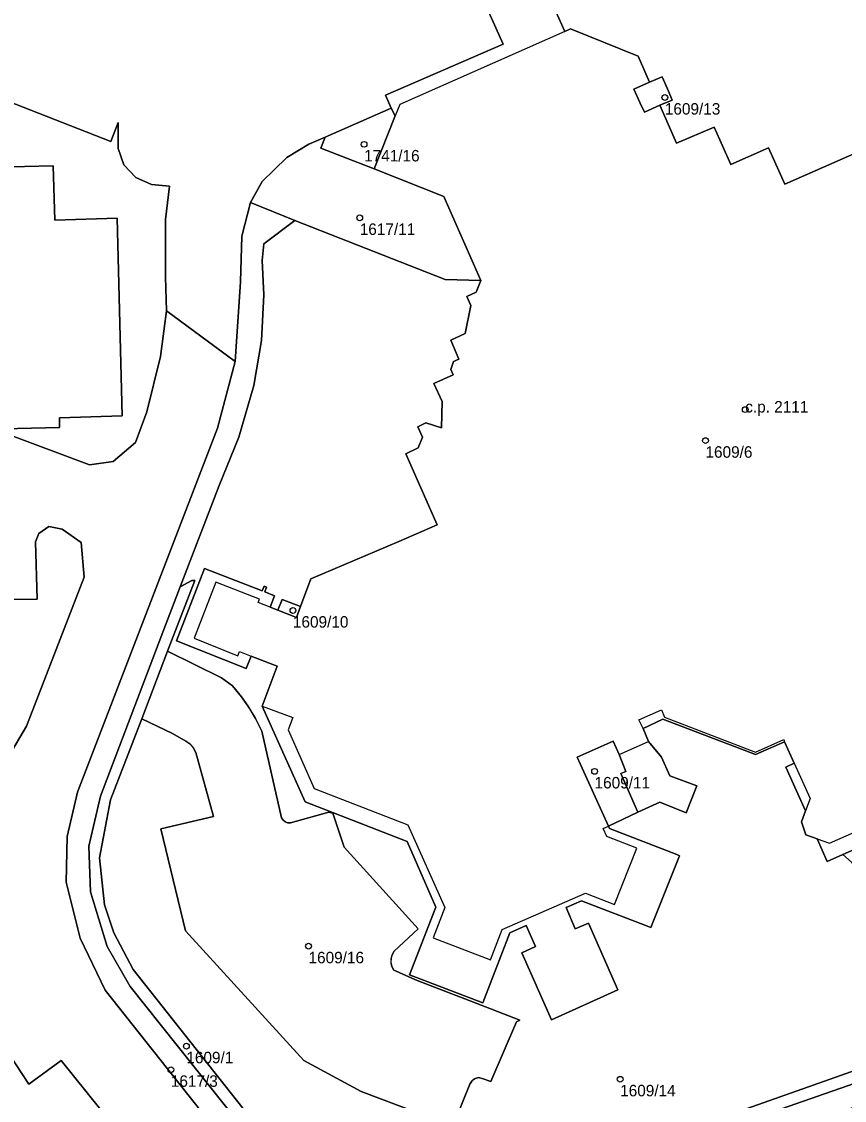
# Model space of a CAD drawing. Extents: x -878211 to -870363, y -1058464 to -1052522.
# Drawn here: x -874637.3 to -874565.6, y -1055893.9 to -1055799.9 of the extents above; entities that cross this region are included whole.
import ezdxf

# ---------------------------------------------------------------- set-up
doc = ezdxf.new("R2010")
doc.units = 0
for name, color, linetype in [('Vrstva 50', 7, 'Continuous'), ('Vrstva 51', 7, 'Continuous'), ('Vrstva 52', 7, 'Continuous')]:
    doc.layers.add(name, color=color, linetype=linetype)

msp = doc.modelspace()

# ---------------------------------------------------------------- linework, layer by layer
at = {"layer": 'Vrstva 50'}
for centre in [(-874581.25, -1055806.52994), (-874607.44, -1055810.60994), (-874607.82, -1055817.00994), (-874574.25, -1055833.71994), (-874577.71, -1055836.41994), (-874613.64, -1055851.21994), (-874587.37, -1055865.22994), (-874612.28, -1055880.45994), (-874622.92, -1055889.16994), (-874624.27, -1055891.21994), (-874585.14, -1055892.04994)]:
    msp.add_circle(centre, 0.25, dxfattribs=at)
at = {"layer": 'Vrstva 51'}
for points in [[(-874589.47, -1055800.56), (-874589.97, -1055800.78), (-874593.36, -1055793.19)], [(-874593.36, -1055793.19), (-874589.97, -1055800.78), (-874589.47, -1055800.56), (-874583.57, -1055802.92), (-874582.58, -1055805.2), (-874581.48, -1055804.73), (-874580.92, -1055805.98), (-874580.6, -1055806.76), (-874581.68, -1055807.21), (-874580.23, -1055810.5), (-874576.96, -1055809.1), (-874575.5, -1055812.36), (-874572.21, -1055810.91), (-874570.8, -1055814.09), (-874562.61, -1055810.47)], [(-874663.04, -1055797.2), (-874629.5, -1055810.35), (-874628.86, -1055808.72), (-874628.85, -1055810.97), (-874628.37, -1055812.38), (-874627.33, -1055813.5), (-874625.95, -1055814.12), (-874624.4, -1055814.24), (-874624.75, -1055817.16), (-874624.73, -1055822.14), (-874624.64, -1055825.12), (-874618.66, -1055829.53), (-874618.21, -1055822.59), (-874618.09, -1055818.6), (-874617.34, -1055815.69), (-874616.31, -1055813.86), (-874614.16, -1055811.76), (-874612.25, -1055810.59), (-874610.82, -1055809.97), (-874605.09, -1055807.47), (-874605.58, -1055806.33), (-874595.33, -1055801.88), (-874598.26, -1055795.31)], [(-874598.26, -1055795.31), (-874595.33, -1055801.88), (-874605.58, -1055806.33), (-874605.09, -1055807.47), (-874604.73, -1055808.14), (-874606.57, -1055812.75), (-874600.49, -1055815.16), (-874597.27, -1055822.47), (-874597.67, -1055823.48), (-874598.48, -1055823.85), (-874598.15, -1055824.64), (-874598.63, -1055827.09), (-874599.9, -1055827.67), (-874599.18, -1055829.32), (-874599.65, -1055829.54), (-874599.89, -1055830.22), (-874599.68, -1055830.69), (-874601.36, -1055831.43), (-874600.63, -1055833), (-874600.7, -1055835.3), (-874602.05, -1055834.88), (-874602.76, -1055835.23), (-874602.36, -1055836.11), (-874602.72, -1055837.06), (-874603.8, -1055837.57), (-874601.09, -1055843.75), (-874604.43, -1055845.22), (-874612.08, -1055848.47), (-874612.98, -1055850.86), (-874613.34, -1055851.82), (-874614.94, -1055851.2), (-874615.63, -1055850.93), (-874615.25, -1055849.93), (-874616.08, -1055849.6), (-874615.93, -1055849.18), (-874616.15, -1055849.09), (-874616.32, -1055849.51), (-874621.35, -1055847.56), (-874623.77, -1055853.87), (-874617.7, -1055856.26), (-874617.27, -1055855.19), (-874615.02, -1055856.06), (-874616.32, -1055859.54), (-874612.56, -1055867.87), (-874603.69, -1055871.34), (-874601.19, -1055877.06), (-874603.48, -1055882.95), (-874597.09, -1055885.4), (-874594.74, -1055879.3), (-874593.32, -1055878.67), (-874592.51, -1055880.5), (-874593.69, -1055881.05), (-874591.11, -1055886.88), (-874585.33, -1055884.26), (-874587.9, -1055878.46), (-874589.05, -1055878.94), (-874589.85, -1055877.1), (-874588.51, -1055876.51), (-874582.61, -1055878.78), (-874582.47, -1055878.82), (-874579.98, -1055872.59), (-874580.2, -1055872.48), (-874586.06, -1055870.22), (-874586.15, -1055870.01), (-874588.88, -1055864)], [(-874638.88, -1055835.7), (-874631.35, -1055838.52), (-874629.29, -1055838.24), (-874627.35, -1055836.57), (-874626.35, -1055833.9), (-874625.16, -1055829.08), (-874624.64, -1055825.12), (-874624.73, -1055822.14), (-874624.75, -1055817.16), (-874624.4, -1055814.24), (-874625.95, -1055814.12), (-874627.33, -1055813.5), (-874628.37, -1055812.38), (-874628.85, -1055810.97), (-874628.86, -1055808.72), (-874629.5, -1055810.35), (-874663.04, -1055797.2)], [(-874562.61, -1055810.47), (-874570.8, -1055814.09), (-874572.21, -1055810.91), (-874575.5, -1055812.36), (-874576.96, -1055809.1), (-874580.23, -1055810.5), (-874581.68, -1055807.21), (-874583.03, -1055807.81), (-874583.39, -1055807.03), (-874583.95, -1055805.8), (-874582.58, -1055805.2), (-874583.57, -1055802.92), (-874589.47, -1055800.56)], [(-874638.84, -1055835.4), (-874633.98, -1055835.27), (-874633.96, -1055834.44), (-874628.52, -1055834.25), (-874628.94, -1055817.05), (-874634.37, -1055817.21), (-874634.52, -1055812.48), (-874639.52, -1055812.61)], [(-874639.52, -1055812.61), (-874634.52, -1055812.48), (-874634.37, -1055817.21), (-874628.94, -1055817.05), (-874628.52, -1055834.25), (-874633.96, -1055834.44), (-874633.98, -1055835.27), (-874638.84, -1055835.4)], [(-874612.57, -1055903.11), (-874627.82, -1055883.96), (-874629.81, -1055880.48), (-874631.26, -1055875.71), (-874631.41, -1055871.74), (-874630.39, -1055867.38), (-874624.73, -1055852.49), (-874623.45, -1055849.15), (-874620.06, -1055840.34), (-874618.34, -1055836.12), (-874617.05, -1055831.63), (-874616.39, -1055827.69), (-874616.17, -1055823.73), (-874616.33, -1055820.73), (-874616.17, -1055819.29), (-874613.47, -1055817.23), (-874617.34, -1055815.69), (-874618.09, -1055818.6), (-874618.21, -1055822.59), (-874618.66, -1055829.53), (-874620.2, -1055835.33), (-874632.4, -1055867.03), (-874633.29, -1055870.91), (-874633.38, -1055874.89), (-874632.18, -1055879.77), (-874630, -1055884.3), (-874613.81, -1055904.7)], [(-874564.98, -1055873.15), (-874565.74, -1055872.47), (-874567.1, -1055873.07), (-874567.99, -1055871.11), (-874568.97, -1055870.75), (-874569.35, -1055869.62), (-874569.01, -1055868.67), (-874570.71, -1055864.87), (-874570, -1055864.51), (-874570.82, -1055862.66), (-874573.34, -1055863.77), (-874581.42, -1055860.68), (-874583.15, -1055861.51), (-874582.67, -1055862.63), (-874581.53, -1055863.98), (-874580.8, -1055865.61), (-874578.47, -1055866.49), (-874579.38, -1055868.84), (-874581.69, -1055867.91), (-874583.59, -1055868.79), (-874586.15, -1055870.01), (-874586.06, -1055870.22), (-874580.2, -1055872.48), (-874579.98, -1055872.59), (-874582.47, -1055878.82), (-874582.61, -1055878.78), (-874588.51, -1055876.51), (-874589.85, -1055877.1), (-874589.05, -1055878.94), (-874587.9, -1055878.46), (-874585.33, -1055884.26), (-874591.11, -1055886.88), (-874593.69, -1055881.05), (-874592.51, -1055880.5), (-874593.32, -1055878.67), (-874594.74, -1055879.3), (-874597.09, -1055885.4), (-874603.48, -1055882.95), (-874601.19, -1055877.06), (-874603.69, -1055871.34), (-874612.56, -1055867.87), (-874616.32, -1055859.54), (-874615.02, -1055856.06), (-874617.27, -1055855.19), (-874617.7, -1055856.26), (-874623.77, -1055853.87), (-874621.35, -1055847.56), (-874616.32, -1055849.51), (-874616.15, -1055849.09), (-874615.93, -1055849.18), (-874616.08, -1055849.6), (-874615.25, -1055849.93), (-874615.63, -1055850.93), (-874614.94, -1055851.2), (-874614.57, -1055850.25), (-874612.98, -1055850.86), (-874612.08, -1055848.47), (-874604.43, -1055845.22), (-874601.09, -1055843.75), (-874603.8, -1055837.57), (-874602.72, -1055837.06), (-874602.36, -1055836.11), (-874602.76, -1055835.23), (-874602.05, -1055834.88), (-874600.7, -1055835.3), (-874600.63, -1055833), (-874601.36, -1055831.43), (-874599.68, -1055830.69), (-874599.89, -1055830.22), (-874599.65, -1055829.54), (-874599.18, -1055829.32), (-874599.9, -1055827.67), (-874598.63, -1055827.09), (-874598.15, -1055824.64), (-874598.48, -1055823.85), (-874597.67, -1055823.48), (-874597.27, -1055822.47), (-874600.37, -1055822.39), (-874613.47, -1055817.23), (-874616.17, -1055819.29), (-874616.33, -1055820.73), (-874616.17, -1055823.73), (-874616.39, -1055827.69), (-874617.05, -1055831.63), (-874618.34, -1055836.12), (-874620.06, -1055840.34), (-874623.45, -1055849.15), (-874622.44, -1055848.61), (-874622.18, -1055848.59), (-874624.55, -1055854.77), (-874619.85, -1055857.07), (-874618.9, -1055857.77), (-874618.105, -1055858.748), (-874617.553, -1055859.534), (-874616.903, -1055860.613), (-874616.34, -1055861.74)], [(-874613.81, -1055904.7), (-874630, -1055884.3), (-874632.18, -1055879.77), (-874633.38, -1055874.89), (-874633.29, -1055870.91), (-874632.4, -1055867.03), (-874620.2, -1055835.33), (-874618.66, -1055829.53), (-874624.64, -1055825.12), (-874625.16, -1055829.08), (-874626.35, -1055833.9), (-874627.35, -1055836.57), (-874629.29, -1055838.24), (-874631.35, -1055838.52), (-874638.88, -1055835.7)], [(-874638.4, -1055850.25), (-874635.9, -1055850.22), (-874636.07, -1055845.23), (-874635.78, -1055844.5), (-874634.9, -1055843.9), (-874633.74, -1055844.14), (-874632.07, -1055845.29), (-874631.82, -1055848.3), (-874636.83, -1055861.3), (-874638.39, -1055863.9)], [(-874638.39, -1055863.9), (-874636.83, -1055861.3), (-874631.82, -1055848.3), (-874632.07, -1055845.29), (-874633.74, -1055844.14), (-874634.9, -1055843.9), (-874635.78, -1055844.5), (-874636.07, -1055845.23), (-874635.9, -1055850.22), (-874638.4, -1055850.25)], [(-874610.97, -1055903.46), (-874627.55, -1055882.49), (-874629.23, -1055879.3), (-874630.06, -1055876.86), (-874630.47, -1055872.75), (-874629.52, -1055867.72), (-874626.8, -1055860.64), (-874624.55, -1055854.77), (-874622.18, -1055848.59), (-874622.44, -1055848.61), (-874623.45, -1055849.15), (-874624.73, -1055852.49), (-874630.39, -1055867.38), (-874631.41, -1055871.74), (-874631.26, -1055875.71), (-874629.81, -1055880.48), (-874627.82, -1055883.96), (-874612.57, -1055903.11)], [(-874599.58, -1055895.78), (-874598.24, -1055892.48), (-874598.066, -1055892.219), (-874598.021, -1055892.173), (-874597.762, -1055891.996), (-874597.46, -1055891.91), (-874597.08, -1055892), (-874596.4, -1055892.25), (-874594.17, -1055887.06), (-874593.87, -1055886.91), (-874598.29, -1055885.2), (-874602.82, -1055883.46), (-874604.85, -1055882.56), (-874605.023, -1055882.223), (-874605.09, -1055881.957), (-874605.097, -1055881.578), (-874605.005, -1055881.211), (-874604.82, -1055880.88), (-874602.74, -1055878.95), (-874609.19, -1055871.83), (-874610.16, -1055868.87), (-874610.51, -1055868.78), (-874613.85, -1055869.72), (-874614.12, -1055869.706), (-874614.25, -1055869.661), (-874614.471, -1055869.505), (-874614.62, -1055869.28), (-874616.34, -1055861.74), (-874616.903, -1055860.613), (-874617.391, -1055859.785), (-874618.105, -1055858.748), (-874618.9, -1055857.77), (-874619.85, -1055857.07), (-874624.55, -1055854.77), (-874626.8, -1055860.64), (-874624.12, -1055861.93), (-874622.98, -1055862.59), (-874622.625, -1055862.829), (-874622.574, -1055862.874), (-874622.296, -1055863.199), (-874622.1, -1055863.58), (-874620.57, -1055869.16), (-874625.14, -1055870.23), (-874623, -1055879.12), (-874612.69, -1055890.42), (-874607.7, -1055893.12), (-874599.77, -1055896.11)], [(-874599.77, -1055896.11), (-874607.7, -1055893.12), (-874612.69, -1055890.42), (-874623, -1055879.12), (-874625.14, -1055870.23), (-874620.57, -1055869.16), (-874622.1, -1055863.58), (-874622.296, -1055863.199), (-874622.334, -1055863.144), (-874622.625, -1055862.829), (-874622.98, -1055862.59), (-874624.12, -1055861.93), (-874626.8, -1055860.64), (-874629.52, -1055867.72), (-874630.47, -1055872.75), (-874630.06, -1055876.86), (-874629.23, -1055879.3), (-874627.55, -1055882.49), (-874610.97, -1055903.46)], [(-874588.88, -1055864), (-874585.75, -1055862.61), (-874585.24, -1055863.76), (-874584.65, -1055865.25), (-874585.07, -1055865.43), (-874583.59, -1055868.79), (-874581.69, -1055867.91), (-874579.38, -1055868.84), (-874578.47, -1055866.49), (-874580.8, -1055865.61), (-874581.53, -1055863.98), (-874582.67, -1055862.63), (-874583.15, -1055861.51), (-874581.42, -1055860.68), (-874573.34, -1055863.77), (-874570.82, -1055862.66), (-874570, -1055864.51), (-874570.71, -1055864.87), (-874569.01, -1055868.67), (-874569.35, -1055869.62), (-874568.97, -1055870.75), (-874567.99, -1055871.11), (-874567.1, -1055873.07), (-874565.74, -1055872.47), (-874562.21, -1055870.91)], [(-874616.34, -1055861.74), (-874614.62, -1055869.28), (-874614.471, -1055869.505), (-874614.366, -1055869.594), (-874614.12, -1055869.706), (-874613.85, -1055869.72), (-874610.51, -1055868.78), (-874610.16, -1055868.87), (-874609.19, -1055871.83), (-874602.74, -1055878.95), (-874604.82, -1055880.88), (-874605.005, -1055881.21), (-874605.082, -1055881.475), (-874605.103, -1055881.853), (-874605.024, -1055882.223), (-874604.85, -1055882.56), (-874602.82, -1055883.46), (-874598.29, -1055885.2), (-874593.87, -1055886.91), (-874594.17, -1055887.06), (-874596.4, -1055892.25), (-874597.08, -1055892), (-874597.46, -1055891.91), (-874597.762, -1055891.996), (-874597.819, -1055892.025), (-874598.066, -1055892.219), (-874598.24, -1055892.48), (-874599.58, -1055895.78)], [(-874623.7, -1055903.03), (-874633.81, -1055890.41), (-874636.64, -1055892.47), (-874641.58, -1055885), (-874639.5, -1055883.27), (-874649.16, -1055871.11), (-874651.14, -1055869.51), (-874654.66, -1055869.04), (-874654.46, -1055870.2), (-874654.12, -1055870.16), (-874647.52, -1055906.68)], [(-874572.88, -1055897.32), (-874558.35, -1055892.23), (-874551.6, -1055890.48), (-874544.74, -1055889.16), (-874541.85, -1055888.2), (-874540.99, -1055887.92), (-874538.23, -1055886.6), (-874536.5, -1055885.71), (-874535.65, -1055885.11), (-874531.56, -1055882.23), (-874528.51, -1055879.79), (-874529.87, -1055878.19), (-874533.87, -1055881.36), (-874538.36, -1055884.49), (-874545.81, -1055887.35), (-874552.16, -1055888.6), (-874553.95, -1055888.39), (-874554.18, -1055888.36), (-874558.55, -1055889.65), (-874559.6, -1055890.61), (-874573.67, -1055895.54)], [(-874641.58, -1055885), (-874636.64, -1055892.47), (-874633.81, -1055890.41), (-874623.7, -1055903.03)], [(-874574.09, -1055894.61), (-874560.2, -1055889.7), (-874558.55, -1055889.65)]]:
    msp.add_lwpolyline(points, dxfattribs=at)
for points in [[(-874580.6, -1055806.76), (-874580.92, -1055805.98), (-874581.48, -1055804.73), (-874582.58, -1055805.2), (-874583.95, -1055805.8), (-874583.39, -1055807.03), (-874583.03, -1055807.81), (-874581.68, -1055807.21)], [(-874606.57, -1055812.75), (-874604.73, -1055808.14), (-874605.09, -1055807.47), (-874610.82, -1055809.97), (-874611.22, -1055810.94)], [(-874611.22, -1055810.94), (-874610.82, -1055809.97), (-874612.25, -1055810.59), (-874614.16, -1055811.76), (-874616.31, -1055813.86), (-874617.34, -1055815.69), (-874613.47, -1055817.23), (-874600.37, -1055822.39), (-874597.27, -1055822.47), (-874600.49, -1055815.16), (-874606.57, -1055812.75)], [(-874612.98, -1055850.86), (-874614.57, -1055850.25), (-874614.94, -1055851.2), (-874613.34, -1055851.82)], [(-874586.15, -1055870.01), (-874583.59, -1055868.79), (-874585.07, -1055865.43), (-874584.65, -1055865.25), (-874585.24, -1055863.76), (-874585.75, -1055862.61), (-874588.88, -1055864)], [(-874561.44, -1055872.7), (-874562.21, -1055870.91), (-874565.74, -1055872.47), (-874564.98, -1055873.15), (-874563.94, -1055874.8), (-874559.13, -1055885.9), (-874558.29, -1055887.69), (-874558.25, -1055889.21), (-874558.55, -1055889.65), (-874554.18, -1055888.36), (-874555.12, -1055887.29), (-874556.17, -1055885.03), (-874560.16, -1055875.69)], [(-874593.59, -1055903.29), (-874589.42, -1055901.63), (-874573.67, -1055895.54), (-874559.6, -1055890.61), (-874558.55, -1055889.65), (-874560.2, -1055889.7), (-874574.09, -1055894.61), (-874596.73, -1055903.08), (-874596.42, -1055903.89), (-874594.57, -1055903.12)]]:
    msp.add_lwpolyline(points, close=True, dxfattribs=at)
at = {"layer": 'Vrstva 52'}
msp.add_lwpolyline([(-874562.61, -1055810.47), (-874570.8, -1055814.09), (-874572.21, -1055810.91), (-874575.5, -1055812.36), (-874576.96, -1055809.1), (-874580.23, -1055810.5), (-874581.68, -1055807.21), (-874583.03, -1055807.81), (-874583.39, -1055807.03), (-874583.95, -1055805.8), (-874582.58, -1055805.2), (-874583.57, -1055802.92), (-874589.47, -1055800.56), (-874589.97, -1055800.78), (-874604.33, -1055807.13), (-874604.73, -1055808.14), (-874606.57, -1055812.75), (-874600.49, -1055815.16), (-874597.27, -1055822.47), (-874597.67, -1055823.48), (-874598.48, -1055823.85), (-874598.15, -1055824.64), (-874598.63, -1055827.09), (-874599.9, -1055827.67), (-874599.18, -1055829.32), (-874599.65, -1055829.54), (-874599.89, -1055830.22), (-874599.68, -1055830.69), (-874601.36, -1055831.43), (-874600.63, -1055833), (-874600.7, -1055835.3), (-874602.05, -1055834.88), (-874602.76, -1055835.23), (-874602.36, -1055836.11), (-874602.72, -1055837.06), (-874603.8, -1055837.57), (-874601.09, -1055843.75), (-874604.43, -1055845.22), (-874612.08, -1055848.47), (-874612.98, -1055850.86), (-874613.34, -1055851.82), (-874614.94, -1055851.2), (-874615.63, -1055850.93), (-874616.67, -1055850.53), (-874616.55, -1055850.23), (-874620.34, -1055848.76), (-874622.24, -1055853.64), (-874618.43, -1055855.17), (-874618.28, -1055854.8), (-874617.27, -1055855.19), (-874615.02, -1055856.06), (-874616.32, -1055859.54), (-874613.65, -1055860.55), (-874614.04, -1055861.62), (-874611.79, -1055866.73), (-874603.62, -1055869.9), (-874600.42, -1055877.1), (-874601.43, -1055879.72), (-874596.44, -1055881.64), (-874595.42, -1055879), (-874588.15, -1055875.85), (-874585.63, -1055876.82), (-874583.69, -1055871.91), (-874586.3, -1055870.91), (-874586.61, -1055870.22), (-874586.15, -1055870.01), (-874588.88, -1055864), (-874585.75, -1055862.61), (-874585.24, -1055863.76), (-874582.67, -1055862.63), (-874583.15, -1055861.51), (-874583.5, -1055860.75), (-874581.54, -1055859.86), (-874581.28, -1055860.51), (-874573.34, -1055863.55), (-874570.89, -1055862.45), (-874570.82, -1055862.66), (-874570, -1055864.51), (-874568.6, -1055867.59), (-874569.01, -1055868.67), (-874569.35, -1055869.62), (-874568.97, -1055870.75), (-874567.99, -1055871.11), (-874566.9, -1055871.48), (-874559.92, -1055868.41)], dxfattribs=at)

# ---------------------------------------------------------------- texts
at = {"layer": 'Vrstva 50'}
for s, p in [('1609/13', (-874581.25, -1055808.019)), ('1741/16', (-874607.44, -1055812.099)), ('1617/11', (-874607.82, -1055818.499)), ('c.p. 2111', (-874574.25, -1055833.97)), ('1609/6', (-874577.71, -1055837.909)), ('1609/10', (-874613.64, -1055852.709)), ('1609/11', (-874587.37, -1055866.719)), ('1609/16', (-874612.28, -1055881.949)), ('1609/1', (-874622.92, -1055890.659)), ('1617/3', (-874624.27, -1055892.709)), ('1609/14', (-874585.14, -1055893.539))]:
    msp.add_text(s, height=0.999996, dxfattribs=at).set_placement(p)

doc.saveas('drawing.dxf')
